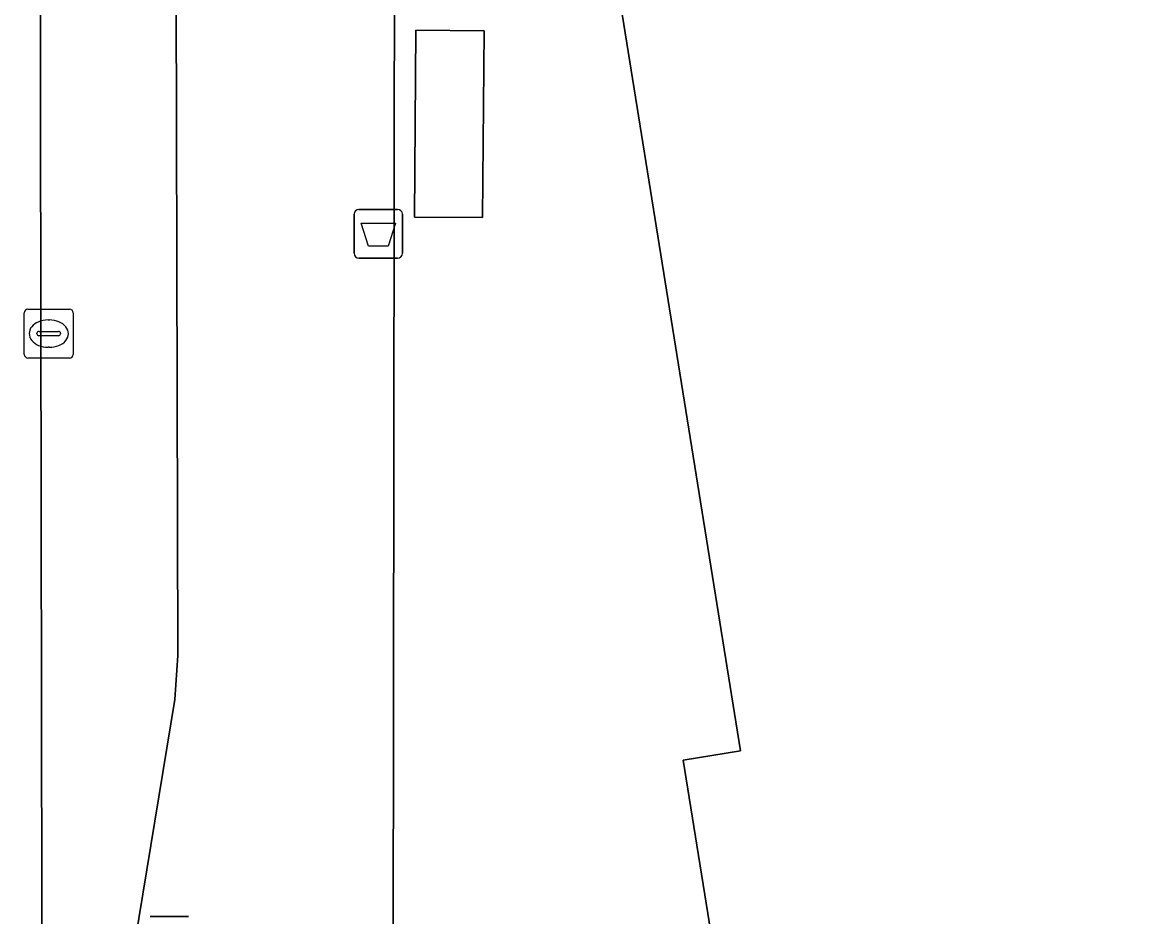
# Model space of a CAD drawing. Extents: x 162073 to 163043, y 381818 to 382561.
# Drawn here: x 162094.36 to 162117.21, y 382318.1 to 382336.4 of the extents above; entities that cross this region are included whole.
import ezdxf

# ---------------------------------------------------------------- set-up
doc = ezdxf.new("R2010")
doc.units = 0
for name, color, linetype in [('IMGEO_Afvalbak', 7, 'Continuous'), ('IMGEO_Erf', 7, 'Continuous'), ('IMGEO_Kolk', 7, 'Continuous'), ('IMGEO_Lichtmast', 7, 'Continuous'), ('IMGEO_Pand', 7, 'Continuous'), ('IMGEO_Rijbaan_lokaal_gesloten', 7, 'Continuous'), ('IMGEO_Voetpad_gesloten', 7, 'Continuous'), ('IMGEO_Voetpad_open', 7, 'Continuous')]:
    doc.layers.add(name, color=color, linetype=linetype)

msp = doc.modelspace()

# ---------------------------------------------------------------- linework, layer by layer
at = {"layer": 'IMGEO_Afvalbak'}
for p, q in [((162101.25, 382332.571), (162102.04, 382332.571)), ((162102.04, 382332.571), (162101.25, 382332.571)), ((162101.15, 382331.671), (162101.15, 382332.471)), ((162101.15, 382332.471), (162101.15, 382331.671)), ((162102.14, 382332.471), (162102.14, 382331.671)), ((162102.14, 382331.671), (162102.14, 382332.471)), ((162102.04, 382331.571), (162101.25, 382331.571)), ((162101.25, 382331.571), (162102.04, 382331.571))]:
    msp.add_line(p, q, dxfattribs=at)
msp.add_lwpolyline([(162101.293, 382332.285), (162101.997, 382332.285), (162101.848, 382331.815), (162101.442, 382331.815), (162101.293, 382332.285)], dxfattribs=at)
for centre, start, end in [((162101.25, 382332.471), 90, 180), ((162101.25, 382332.471), 90, 180), ((162102.04, 382332.471), 0, 90), ((162102.04, 382332.471), 360, 90), ((162101.25, 382331.671), 180, 270), ((162101.25, 382331.671), 180, 270), ((162102.04, 382331.671), 270, 0), ((162102.04, 382331.671), 270, 0)]:
    msp.add_arc(centre, 0.1, start, end, dxfattribs=at)
at = {"layer": 'IMGEO_Erf'}
for points in [[(162106.61, 382336.736), (162105.463, 382336.559), (162104.238, 382343.879), (162101.986, 382343.468), (162101.931, 382301.562), (162112.605, 382301.364), (162111.933, 382305.51), (162110.466, 382305.274), (162107.888, 382321.303), (162109.062, 382321.492)], [(162103.78, 382332.403), (162102.386, 382332.414), (162102.417, 382336.236), (162103.811, 382336.224)]]:
    msp.add_lwpolyline(points, close=True, dxfattribs=at)
at = {"layer": 'IMGEO_Kolk'}
for p, q in [((162094.399, 382329.602), (162094.399, 382330.454)), ((162094.474, 382330.528), (162095.326, 382330.528)), ((162095.4, 382330.454), (162095.4, 382329.602)), ((162094.887, 382330.308), (162094.912, 382330.308)), ((162094.658, 382330.022), (162094.658, 382330.034)), ((162094.701, 382330.071), (162095.099, 382330.071)), ((162095.142, 382330.034), (162095.142, 382330.022)), ((162095.096, 382329.985), (162094.698, 382329.985)), ((162094.91, 382329.748), (162094.885, 382329.748)), ((162095.326, 382329.528), (162094.474, 382329.528))]:
    msp.add_line(p, q, dxfattribs=at)
for points in [[(162094.399, 382329.602), (162094.399, 382330.454)], [(162094.474, 382330.528), (162095.326, 382330.528)], [(162095.4, 382330.454), (162095.4, 382329.602)], [(162095.326, 382329.528), (162094.474, 382329.528)]]:
    msp.add_lwpolyline(points, dxfattribs=at)
for centre, radius, start, end in [((162094.476, 382330.452), 0.0765, 91.552, 178.448), ((162094.476, 382330.452), 0.0765, 91.552, 178.448), ((162095.324, 382330.452), 0.0765, 1.552, 88.448), ((162095.324, 382330.452), 0.0765, 1.552, 88.448), ((162094.698, 382330.031), 0.0403, 85.8775, 175.7526), ((162094.695, 382330.021), 0.0366, 178.938, 274.7102), ((162095.099, 382330.028), 0.043, 264.8664, 352.4533), ((162095.103, 382330.033), 0.0386, 1.7309, 96.639), ((162094.476, 382329.604), 0.0765, 181.552, 268.448), ((162094.476, 382329.604), 0.0765, 181.552, 268.448), ((162095.324, 382329.604), 0.0765, 271.552, 358.448), ((162095.324, 382329.604), 0.0765, 271.552, 358.448)]:
    msp.add_arc(centre, radius, start, end, dxfattribs=at)
for centre, major_axis, ratio, start_param, end_param in [((162094.886, 382330.028), (-0.387, 0.002), 0.722429, 4.712389, 7.853982), ((162094.911, 382330.028), (-0.39, 0.002), 0.717154, 1.570796, 4.712389)]:
    msp.add_ellipse(centre, major_axis=major_axis, ratio=ratio, start_param=start_param, end_param=end_param, dxfattribs=at)
at = {"layer": 'IMGEO_Lichtmast'}
for p, q in [((162096.973, 382318.098), (162097.763, 382318.098)), ((162097.763, 382318.098), (162096.973, 382318.098))]:
    msp.add_line(p, q, dxfattribs=at)
at = {"layer": 'IMGEO_Pand'}
msp.add_lwpolyline([(162104.569, 382363.942), (162107.106, 382348.54), (162107.172, 382348.136), (162108.494, 382348.353), (162109.027, 382345.08), (162106.49, 382344.643), (162107.768, 382336.938), (162106.61, 382336.736), (162109.062, 382321.492), (162107.888, 382321.303), (162110.466, 382305.274), (162111.933, 382305.51), (162112.605, 382301.364), (162112.71, 382300.721), (162114.982, 382301.089), (162118.768, 382298.404)], dxfattribs=at)
at = {"layer": 'IMGEO_Rijbaan_lokaal_gesloten'}
for points in [[(162092.899, 382357.108), (162093.137, 382264.876), (162094.885, 382264.932), (162094.85, 382281.967), (162094.838, 382282.232), (162094.825, 382287.149), (162094.839, 382290.276), (162094.801, 382301.067), (162094.781, 382306.112), (162094.687, 382358.914), (162094.476, 382360.162)], [(162094.687, 382358.914), (162094.781, 382306.112), (162097.478, 382322.54), (162097.542, 382323.439), (162097.495, 382342.3), (162097.477, 382347.346), (162097.499, 382352.197)]]:
    msp.add_lwpolyline(points, dxfattribs=at)
at = {"layer": 'IMGEO_Voetpad_gesloten'}
msp.add_lwpolyline([(162103.811, 382336.224), (162102.417, 382336.236), (162102.386, 382332.414), (162103.78, 382332.403)], close=True, dxfattribs=at)
at = {"layer": 'IMGEO_Voetpad_open'}
for points in [[(162097.499, 382352.197), (162097.477, 382347.346), (162098.623, 382347.326), (162098.619, 382342.261), (162097.495, 382342.3), (162097.542, 382323.439), (162097.478, 382322.54), (162094.781, 382306.112), (162094.801, 382301.067), (162095.937, 382301.072), (162095.984, 382290.271), (162094.839, 382290.276), (162094.825, 382287.149), (162096.01, 382287.177), (162096.028, 382282.223), (162094.838, 382282.232), (162094.85, 382281.967)], [(162099.121, 382197.87), (162101.855, 382200.535), (162101.832, 382201.309), (162101.99, 382201.313), (162101.912, 382204.071), (162101.788, 382205.303), (162101.597, 382212.694), (162101.406, 382220.07), (162101.221, 382227.228), (162101.03, 382234.622), (162100.891, 382240.002), (162100.737, 382245.969), (162100.633, 382250), (162100.463, 382256.572), (162100.29, 382263.285), (162100.136, 382269.243), (162099.774, 382283.238), (162101.824, 382283.276), (162101.939, 382286.02), (162101.97, 382292.535), (162101.962, 382297.689), (162101.954, 382300.039), (162101.931, 382301.562), (162101.986, 382343.468)]]:
    msp.add_lwpolyline(points, dxfattribs=at)

doc.saveas('drawing.dxf')
